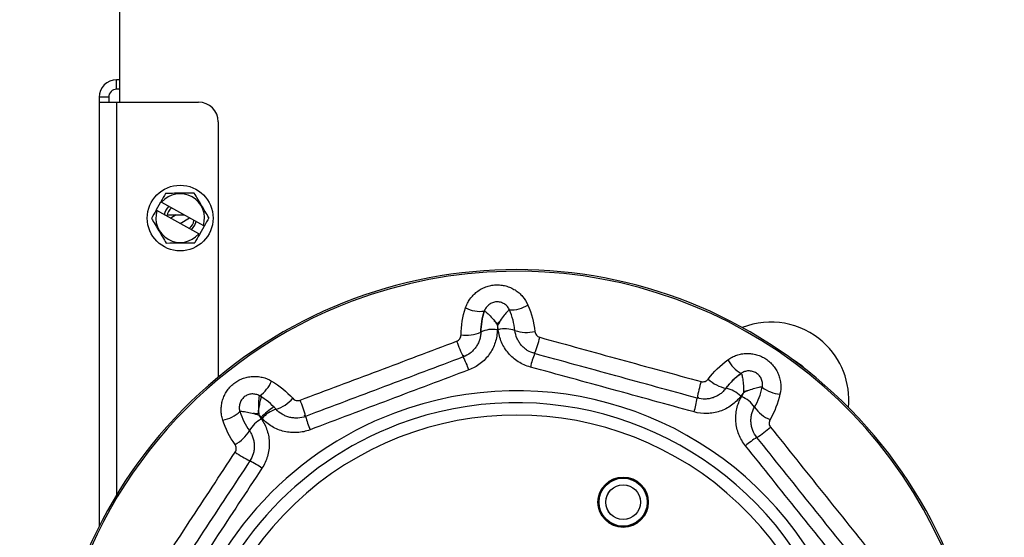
# Model space of a CAD drawing. Header units: inches. Extents: x 170 to 284, y 215 to 248.
# Tile 701 of 1056: x 211.791 to 212.001, y 244.233 to 244.344. Entities that reach past the tile are written whole.
import ezdxf

# ---------------------------------------------------------------- set-up
doc = ezdxf.new("R2010")
doc.units = ezdxf.units.IN
doc.header["$LTSCALE"] = 0.25
doc.header["$MEASUREMENT"] = 0
doc.layers.add('ANNOTATIONS', color=1, linetype='Continuous')
doc.layers.add('LH FRONT OF HOOD', color=7, linetype='Continuous')
doc.styles.add('ARIAL', font='arial.ttf', dxfattribs={"height": 0.09375})
doc.dimstyles.new('STANDARD$0', dxfattribs={"dimtxt": 0.09375, "dimasz": 0.09375, "dimexe": 0.03125, "dimexo": 0.046875, "dimgap": 0.09, "dimtad": 0, "dimtih": 1, "dimtoh": 1, "dimdec": 4, "dimzin": 0, "dimdsep": 46, "dimtxsty": 'ARIAL', "dimcen": 0.09, "dimadec": 0, "dimazin": 0, "dimtfac": 1, "dimtdec": 4, "dimtofl": 0, "dimtmove": 0, "dimatfit": 1, "dimfxl": 1, "dimtolj": 1, "dimtzin": 0, "dimarcsym": 0})

# ---------------------------------------------------------------- blocks, each defined once
blk = doc.blocks.new('*D57')
at = {"layer": 'ANNOTATIONS', "color": 0, "lineweight": -2, "transparency": 16777216}
for p, q in [((211.573486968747, 244.9262927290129), (212.9080140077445, 244.9262927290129)), ((212.8767640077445, 244.8325427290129), (212.8767640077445, 242.5705891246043)), ((212.8767640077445, 239.8737753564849), (212.8767640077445, 242.1357289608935)), ((212.4115944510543, 239.7800253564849), (212.9080140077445, 239.7800253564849))]:
    blk.add_line(p, q, dxfattribs=at)
at = {"layer": 'ANNOTATIONS', "color": 0, "transparency": 16777216}
for points in [[(212.8611390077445, 244.8325427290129), (212.8923890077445, 244.8325427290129), (212.8767640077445, 244.9262927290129)], [(212.8611390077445, 239.8737753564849), (212.8923890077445, 239.8737753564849), (212.8767640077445, 239.7800253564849)]]:
    blk.add_solid(points, dxfattribs=at)
at = {"layer": 'defpoints', "color": 0, "transparency": 16777216}
for p in [(211.526611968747, 244.9262927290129), (212.3647194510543, 239.7800253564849), (212.8767640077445, 239.7800253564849)]:
    blk.add_point(p, dxfattribs=at)
at = {"layer": 'ANNOTATIONS', "color": 0, "transparency": 16777216, "insert": (212.8767640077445, 242.3531590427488), "char_height": 0.09375, "attachment_point": 5, "style": 'ARIAL'}
blk.add_mtext('\\A1;TOTAL\\PHEIGHT', dxfattribs=at)

msp = doc.modelspace()

# ---------------------------------------------------------------- linework, layer by layer
at = {"layer": 'LH FRONT OF HOOD'}
for p, q in [((211.8118372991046, 244.3546789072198), (211.8118372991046, 244.3263650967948)), ((211.8118372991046, 244.3311462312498), (211.8112099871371, 244.3311462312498)), ((211.8112099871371, 244.3291117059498), (211.8112099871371, 244.3311462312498)), ((211.8118372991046, 244.3291117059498), (211.8112099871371, 244.3291117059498)), ((211.8074800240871, 244.3274162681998), (211.8074800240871, 244.3263650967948)), ((211.809514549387, 244.3274162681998), (211.8074800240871, 244.3274162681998)), ((211.809514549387, 244.3274162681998), (211.809514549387, 244.3263650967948)), ((211.8074800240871, 244.3263650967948), (211.8074800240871, 244.2357663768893)), ((211.8074800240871, 244.3263650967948), (211.8112099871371, 244.3263650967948)), ((211.8112099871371, 244.3263650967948), (211.8286729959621, 244.3263650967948)), ((211.8112099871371, 244.3263650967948), (211.8112099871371, 244.2424915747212)), ((211.8329115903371, 244.3221265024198), (211.8329115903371, 244.2676384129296)), ((211.8196546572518, 244.3033157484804), (211.8206497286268, 244.3050903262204)), ((211.8208209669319, 244.3049943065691), (211.8297210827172, 244.3000036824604)), ((211.8287260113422, 244.2982291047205), (211.8198258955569, 244.3032197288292)), ((211.8219707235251, 244.3022898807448), (211.8256439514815, 244.3022898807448)), ((211.8239280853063, 244.3022898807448), (211.8227503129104, 244.3015798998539)), ((211.8247919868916, 244.3004350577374), (211.8267966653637, 244.3016435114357)), ((211.8298923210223, 244.2999076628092), (211.8288972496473, 244.2981330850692)), ((211.8853181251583, 244.2720999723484), (211.8852274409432, 244.2723193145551)), ((211.9574301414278, 244.2701055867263), (211.9581939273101, 244.2693404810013)), ((211.8420356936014, 244.2590969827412), (211.8416128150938, 244.2595256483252)), ((211.8423131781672, 244.2588807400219), (211.8420356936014, 244.2590969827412))]:
    msp.add_line(p, q, dxfattribs=at)
at = {"layer": 'LH FRONT OF HOOD', "flags": 128}
for points in [[(211.8271747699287, 244.2990989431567), (211.827884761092, 244.300062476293), (211.8281698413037, 244.3008735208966)], [(211.900353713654, 244.2729724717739), (211.9002965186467, 244.2727866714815), (211.900289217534, 244.2727628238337)], [(211.9551360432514, 244.2716428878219), (211.9556367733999, 244.2713833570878), (211.9574301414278, 244.2701055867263)], [(211.9353456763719, 244.2633752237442), (211.9353000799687, 244.263186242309), (211.9352970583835, 244.2631737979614)], [(211.8513617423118, 244.2592794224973), (211.8513606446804, 244.2592826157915), (211.8512805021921, 244.259517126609)]]:
    msp.add_lwpolyline(points, dxfattribs=at)
at = {"layer": 'LH FRONT OF HOOD'}
for centre, radius in [((211.824773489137, 244.3016117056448), 0.007019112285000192), ((211.9193170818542, 244.240935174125), 0.005374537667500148), ((211.9193170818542, 244.240935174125), 0.005255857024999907), ((211.9193170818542, 244.240935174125), 0.005134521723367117), ((211.9193170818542, 244.240935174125), 0.003730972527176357), ((211.9193170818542, 244.240935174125), 0.00369605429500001)]:
    msp.add_circle(centre, radius, dxfattribs=at)
for centre, radius, start, end in [((211.8112099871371, 244.3274162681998), 0.00372996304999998, 90, 180), ((211.8112099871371, 244.3274162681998), 0.001695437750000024, 89.99999999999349, 180), ((211.8286729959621, 244.3221265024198), 0.004238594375, 0, 89.99999999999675), ((211.824773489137, 244.3016117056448), 0.005202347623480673, 341.9952594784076, 139.4428171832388), ((211.824773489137, 244.3016117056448), 0.003475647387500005, 133.7003909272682, 168.748152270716), ((211.8248243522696, 244.3016117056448), 0.002933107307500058, 130.943302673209, 171.5310040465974), ((211.824773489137, 244.3016117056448), 0.005202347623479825, 161.9952594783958, 319.4428171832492), ((211.8248243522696, 244.3016117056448), 0.002933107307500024, 309.9070726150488, 350.4947739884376), ((211.8966091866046, 244.1907300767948), 0.09986128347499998, 317.7711300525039, 222.2288699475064), ((211.8966091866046, 244.1907300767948), 0.09951649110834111, 317.6981869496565, 110.6626375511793), ((211.8966091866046, 244.1907300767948), 0.09951649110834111, 110.6626375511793, 222.3018130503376), ((211.8888667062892, 244.2891245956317), 0.007438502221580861, 244.5512790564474, 276.286435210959), ((211.8951862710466, 244.289418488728), 0.007438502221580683, 269.0388398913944, 300.7739960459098), ((211.9508631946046, 244.2627861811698), 0.01661528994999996, 48.10164876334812, 111.6448117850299), ((211.8858327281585, 244.283886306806), 0.007313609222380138, 261.2232779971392, 295.058496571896), ((211.8915198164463, 244.2717327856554), 0.006104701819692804, 81.1037734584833, 115.0984121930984), ((211.8941587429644, 244.2718555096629), 0.00610470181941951, 70.22686292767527, 104.2215016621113), ((211.898693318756, 244.2844843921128), 0.007313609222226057, 250.2667785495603, 284.1019971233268), ((211.8761335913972, 244.2822572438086), 0.02612261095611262, 338.450023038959, 346.4628252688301), ((211.9085017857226, 244.2837625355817), 0.02612261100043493, 198.862449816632, 206.8752520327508), ((211.9508631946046, 244.2627861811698), 0.01661528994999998, 354.3999955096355, 48.10164876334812), ((211.8677057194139, 244.2628561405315), 0.0197189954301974, 18.68903221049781, 27.47531616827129), ((211.9186938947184, 244.265227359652), 0.01971899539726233, 157.8499589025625, 166.6362428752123), ((211.9481802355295, 244.2748838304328), 0.007438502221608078, 208.551279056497, 240.2864352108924), ((211.8374504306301, 244.2697343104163), 0.007438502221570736, 305.0388398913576, 336.7739960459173), ((211.9609136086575, 244.259004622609), 0.02612261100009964, 162.862449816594, 170.8752520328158), ((211.9426467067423, 244.2724292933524), 0.007313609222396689, 225.2232779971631, 259.0584965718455), ((211.8966091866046, 244.1907300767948), 0.07399014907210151, 317.5215552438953, 110.6626375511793), ((211.9401039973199, 244.2592541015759), 0.006104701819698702, 45.10377345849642, 79.09841219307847), ((211.9423110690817, 244.2578022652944), 0.006104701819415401, 34.2268629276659, 68.22150166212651), ((211.953465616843, 244.2714070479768), 0.007438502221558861, 233.0388398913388, 264.7739960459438), ((211.8431878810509, 244.2678039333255), 0.007313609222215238, 286.2667785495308, 320.1019971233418), ((211.8262457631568, 244.252741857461), 0.02612261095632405, 14.45002303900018, 22.46282526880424), ((211.8966091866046, 244.1907300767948), 0.07143715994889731, 318.3021124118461, 110.6626375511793), ((211.9156204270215, 244.2660703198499), 0.01971899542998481, 342.6890322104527, 351.4753161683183), ((211.8966091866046, 244.1907300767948), 0.07399014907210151, 110.6626375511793, 222.4784447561), ((211.8966091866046, 244.1907300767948), 0.06879674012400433, 319.3724087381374, 220.6275912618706), ((211.832510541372, 244.2657819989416), 0.007438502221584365, 280.5512790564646, 312.2864352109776), ((211.8619670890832, 244.2373132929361), 0.02952608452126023, 125.7270505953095, 132.4575389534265), ((211.8469424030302, 244.2549215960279), 0.00610470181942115, 106.2268629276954, 140.2215016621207), ((211.9534026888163, 244.2653538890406), 0.007313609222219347, 214.266778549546, 248.1019971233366), ((211.8966091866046, 244.1907300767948), 0.07143715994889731, 110.6626375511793, 221.6978875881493), ((211.8448796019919, 244.253271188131), 0.00610470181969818, 117.1037734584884, 151.0984121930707), ((211.8706876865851, 244.2639807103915), 0.01971899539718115, 193.8499589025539, 202.6362428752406), ((211.8331349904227, 244.2597608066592), 0.007313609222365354, 297.2232779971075, 331.0584965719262), ((211.9338424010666, 244.2768123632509), 0.02612261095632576, 302.4500230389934, 310.462825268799), ((211.9582644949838, 244.2380185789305), 0.01971899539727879, 121.8499589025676, 130.6362428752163), ((211.8515473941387, 244.2729852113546), 0.02612261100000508, 234.8624498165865, 242.8752520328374), ((211.8308311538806, 244.2320922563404), 0.01971899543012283, 54.68903221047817, 63.47531616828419)]:
    msp.add_arc(centre, radius, start, end, dxfattribs=at)
for points in [[(211.8216482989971, 244.3068711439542), (211.8213215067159, 244.3062883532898), (211.8209858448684, 244.3056897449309), (211.8206497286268, 244.3050903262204)], [(211.8208209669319, 244.3049943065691), (211.8207638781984, 244.3050263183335), (211.8207067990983, 244.3050583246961), (211.8206497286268, 244.3050903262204)], [(211.8196546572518, 244.3033157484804), (211.8193138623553, 244.3027079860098), (211.8189822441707, 244.302116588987), (211.8186560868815, 244.3015349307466)], [(211.8196546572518, 244.3033157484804), (211.8197117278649, 244.3032837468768), (211.8197688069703, 244.3032517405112), (211.8198258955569, 244.3032197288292)], [(211.8308908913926, 244.301688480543), (211.8305640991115, 244.3011056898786), (211.8302284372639, 244.3005070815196), (211.8298923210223, 244.2999076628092)], [(211.8298923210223, 244.2999076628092), (211.8298352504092, 244.2999396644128), (211.8297781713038, 244.2999716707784), (211.8297210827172, 244.3000036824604)], [(211.8288972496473, 244.2981330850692), (211.8285564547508, 244.2975253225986), (211.8282248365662, 244.2969339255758), (211.827898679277, 244.2963522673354)], [(211.8287260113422, 244.2982291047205), (211.8287831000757, 244.2981970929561), (211.8288401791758, 244.2981650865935), (211.8288972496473, 244.2981330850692)], [(211.8847167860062, 244.2766583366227), (211.884743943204, 244.2786211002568), (211.8850608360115, 244.2805378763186), (211.8856703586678, 244.2824078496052)], [(211.8989922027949, 244.2830273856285), (211.899772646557, 244.2812220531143), (211.9002660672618, 244.2793429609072), (211.9004752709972, 244.2773911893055)], [(211.8896812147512, 244.2817308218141), (211.8892028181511, 244.2802768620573), (211.8889532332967, 244.2787866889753), (211.8889303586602, 244.2772610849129)], [(211.8962239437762, 244.2776002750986), (211.8960595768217, 244.2791171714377), (211.8956727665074, 244.2805777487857), (211.8950614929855, 244.2819810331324)], [(211.8925177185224, 244.2787086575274), (211.892486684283, 244.2783945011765), (211.8924687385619, 244.278079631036), (211.8924638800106, 244.2777640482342)], [(211.8926589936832, 244.2777731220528), (211.8926248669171, 244.2780868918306), (211.8925777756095, 244.2783987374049), (211.8925177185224, 244.2787086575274)], [(211.8852006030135, 244.2719538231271), (211.8795908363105, 244.2698382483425), (211.8683713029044, 244.2656070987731), (211.8571517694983, 244.2613759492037), (211.8515420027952, 244.2592603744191)], [(211.9351215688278, 244.2631472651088), (211.9293396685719, 244.264733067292), (211.9177758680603, 244.2679046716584), (211.9062120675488, 244.2710762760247), (211.900430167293, 244.2726620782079)], [(211.9374953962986, 244.2672376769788), (211.9386710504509, 244.2688096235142), (211.9400540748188, 244.2701740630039), (211.9416463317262, 244.2713286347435)], [(211.9444932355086, 244.2684233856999), (211.9432515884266, 244.2675283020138), (211.9421737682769, 244.2664694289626), (211.9412585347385, 244.2652486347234)], [(211.8442860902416, 244.266800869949), (211.8459786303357, 244.2657990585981), (211.8474823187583, 244.264568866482), (211.8487987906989, 244.2631128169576)], [(211.8452364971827, 244.2607831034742), (211.8442119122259, 244.2619136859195), (211.843040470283, 244.2628679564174), (211.8417211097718, 244.2636439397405)], [(211.9450116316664, 244.2643111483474), (211.9448018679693, 244.2640752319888), (211.9446022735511, 244.2638310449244), (211.9444128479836, 244.2635785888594)], [(211.9445760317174, 244.2634712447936), (211.9447328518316, 244.2637451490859), (211.9448780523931, 244.2640251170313), (211.9450116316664, 244.2643111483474)], [(211.9473585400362, 244.2612359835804), (211.948117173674, 244.2625597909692), (211.9486627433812, 244.2639687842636), (211.9489930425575, 244.2654633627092)], [(211.9527880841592, 244.2639994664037), (211.9523583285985, 244.2620801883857), (211.951653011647, 244.2602699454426), (211.950675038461, 244.2585679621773)], [(211.8375154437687, 244.2602790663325), (211.8379830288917, 244.2588215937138), (211.8386570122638, 244.2574693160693), (211.8395352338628, 244.2562216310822)], [(211.8415866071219, 244.2595013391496), (211.8417461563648, 244.2592289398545), (211.8419167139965, 244.2589636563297), (211.8420982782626, 244.258705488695)], [(211.8422507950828, 244.2588275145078), (211.8420387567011, 244.2590613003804), (211.8418173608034, 244.2592859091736), (211.8415866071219, 244.2595013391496)], [(211.8364806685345, 244.2532573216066), (211.8353489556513, 244.2548611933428), (211.8344786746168, 244.2565981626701), (211.8338726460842, 244.2584692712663)], [(211.9703321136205, 244.2266798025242), (211.96658656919, 244.2313612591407), (211.9590954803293, 244.2407241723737), (211.9516043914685, 244.2500870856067), (211.9478588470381, 244.2547685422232)], [(211.8396373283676, 244.2497356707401), (211.8363424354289, 244.2447267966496), (211.8297526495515, 244.2347090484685), (211.8231628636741, 244.2246913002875), (211.8198679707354, 244.2196824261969)]]:
    msp.add_open_spline(points, degree=3, dxfattribs=at)
for points, knots in [([(211.8277657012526, 244.3069479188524), (211.8267653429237, 244.3069353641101), (211.825750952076, 244.3069226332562), (211.8241926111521, 244.3069030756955), (211.8236740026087, 244.3068965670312), (211.8226535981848, 244.3068837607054), (211.8221490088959, 244.3068774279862), (211.8216482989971, 244.3068711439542)], [0, 0, 0, 0, 0.5, 0.5, 0.75, 0.75, 1, 1, 1, 1]), ([(211.8308908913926, 244.301688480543), (211.8303798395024, 244.3025485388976), (211.8298616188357, 244.3034206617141), (211.8290655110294, 244.3047604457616), (211.828800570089, 244.3052063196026), (211.8282792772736, 244.3060836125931), (211.8280214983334, 244.306517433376), (211.8277657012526, 244.3069479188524)], [0, 0, 0, 0, 0.5, 0.5, 0.75, 0.75, 1, 1, 1, 1]), ([(211.8186560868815, 244.3015349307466), (211.8191671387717, 244.3006748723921), (211.8196853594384, 244.2998027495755), (211.8204814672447, 244.298462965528), (211.8207464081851, 244.298017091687), (211.8212677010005, 244.2971397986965), (211.8215254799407, 244.2967059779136), (211.8217812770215, 244.2962754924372)], [0, 0, 0, 0, 0.5, 0.5, 0.75, 0.75, 1, 1, 1, 1]), ([(211.8217812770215, 244.2962754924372), (211.8227816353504, 244.2962880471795), (211.8237960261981, 244.2963007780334), (211.825354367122, 244.296320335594), (211.8258729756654, 244.2963268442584), (211.8268933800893, 244.2963396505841), (211.8273979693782, 244.2963459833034), (211.827898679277, 244.2963522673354)], [0, 0, 0, 0, 0.5, 0.5, 0.75, 0.75, 1, 1, 1, 1]), ([(211.8856703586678, 244.2824078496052), (211.8857821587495, 244.2827508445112), (211.8859199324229, 244.2830854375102), (211.8862404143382, 244.2837243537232), (211.8864235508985, 244.2840303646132), (211.8868359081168, 244.2846153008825), (211.8870673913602, 244.2848963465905), (211.8875657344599, 244.2854154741), (211.8878324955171, 244.2856543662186), (211.8884008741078, 244.2860911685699), (211.8887044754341, 244.2862901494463), (211.8893395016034, 244.2866397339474), (211.8896669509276, 244.2867885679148), (211.8903411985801, 244.2870356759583), (211.8906879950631, 244.2871339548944), (211.8914017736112, 244.2872777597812), (211.8917610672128, 244.2873215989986), (211.8924791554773, 244.2873546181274), (211.8928388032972, 244.2873439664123), (211.8935593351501, 244.2872670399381), (211.8939185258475, 244.2872003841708), (211.8946134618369, 244.287016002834), (211.8949522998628, 244.2868980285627), (211.8956126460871, 244.2866103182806), (211.8959359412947, 244.2864390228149), (211.8965439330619, 244.2860551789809), (211.8968311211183, 244.2858419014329), (211.8973723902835, 244.2853733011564), (211.8976283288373, 244.2851156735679), (211.8983290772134, 244.2842944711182), (211.8987059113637, 244.2836896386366), (211.8989922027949, 244.2830273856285)], [0, 0, 0, 0, 0.06249999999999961, 0.06249999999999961, 0.1249999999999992, 0.1249999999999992, 0.1874999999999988, 0.1874999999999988, 0.2499999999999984, 0.2499999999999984, 0.3124999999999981, 0.3124999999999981, 0.3749999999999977, 0.3749999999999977, 0.4374999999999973, 0.4374999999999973, 0.4999999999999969, 0.4999999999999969, 0.5624999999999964, 0.5624999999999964, 0.6249999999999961, 0.6249999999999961, 0.6874999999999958, 0.6874999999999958, 0.7499999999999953, 0.7499999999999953, 0.8124999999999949, 0.8124999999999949, 0.8749999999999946, 0.8749999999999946, 1, 1, 1, 1]), ([(211.8950614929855, 244.2819810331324), (211.8949488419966, 244.2822396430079), (211.8948007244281, 244.2824781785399), (211.8944311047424, 244.2829133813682), (211.8942129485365, 244.2831045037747), (211.8938461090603, 244.2833383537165), (211.8937153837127, 244.2834084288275), (211.8934471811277, 244.2835266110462), (211.8933091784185, 244.2835752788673), (211.8928833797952, 244.2836897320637), (211.8925818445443, 244.2837227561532), (211.8919915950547, 244.2836956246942), (211.8916939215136, 244.2836349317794), (211.8911431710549, 244.2834310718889), (211.890881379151, 244.2832848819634), (211.8904242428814, 244.2829303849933), (211.8902226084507, 244.2827177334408), (211.8898963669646, 244.2822526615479), (211.8897693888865, 244.2819988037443), (211.8896812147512, 244.2817308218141)], [0, 0, 0, 0, 0.1250000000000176, 0.1250000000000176, 0.2500000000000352, 0.2500000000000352, 0.3125000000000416, 0.3125000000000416, 0.3750000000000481, 0.3750000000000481, 0.5000000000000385, 0.5000000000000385, 0.6250000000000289, 0.6250000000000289, 0.7500000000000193, 0.7500000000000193, 0.8750000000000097, 0.8750000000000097, 1, 1, 1, 1]), ([(211.8889303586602, 244.2772610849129), (211.8889417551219, 244.2780211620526), (211.8890104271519, 244.2787744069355), (211.8892608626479, 244.2802673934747), (211.8894434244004, 244.2810081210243), (211.8896812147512, 244.2817308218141)], [0, 0, 0, 0, 0.5, 0.5, 1, 1, 1, 1]), ([(211.8896812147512, 244.2817308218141), (211.8896904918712, 244.2817590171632), (211.8897221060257, 244.2817604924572), (211.8898268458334, 244.2817119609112), (211.8898990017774, 244.2816626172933), (211.8900791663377, 244.2815181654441), (211.8901865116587, 244.2814234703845), (211.8904252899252, 244.2811997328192), (211.8905561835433, 244.2810713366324), (211.8909788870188, 244.280640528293), (211.8912990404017, 244.2802948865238), (211.8919287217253, 244.2795510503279), (211.8922416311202, 244.2791532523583), (211.8925177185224, 244.2787086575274)], [0, 0, 0, 0, 0.1249999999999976, 0.1249999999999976, 0.2499999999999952, 0.2499999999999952, 0.3749999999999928, 0.3749999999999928, 0.4999999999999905, 0.4999999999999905, 0.7499999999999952, 0.7499999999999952, 1, 1, 1, 1]), ([(211.8950614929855, 244.2819810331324), (211.8950496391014, 244.2820082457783), (211.8950180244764, 244.2820067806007), (211.8949182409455, 244.2819487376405), (211.8948509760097, 244.2818929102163), (211.8946849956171, 244.2817323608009), (211.8945869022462, 244.2816281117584), (211.8943699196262, 244.2813831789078), (211.8942515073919, 244.2812431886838), (211.8938706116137, 244.2807750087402), (211.8935839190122, 244.2804011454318), (211.8930259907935, 244.2796020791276), (211.8927513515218, 244.2791769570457), (211.8925177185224, 244.2787086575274)], [0, 0, 0, 0, 0.1249999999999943, 0.1249999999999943, 0.2499999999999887, 0.2499999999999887, 0.374999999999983, 0.374999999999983, 0.4999999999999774, 0.4999999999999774, 0.7499999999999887, 0.7499999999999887, 1, 1, 1, 1]), ([(211.8917353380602, 244.2797253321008), (211.8919904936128, 244.2795145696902), (211.8922511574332, 244.2792992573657), (211.8924965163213, 244.2790581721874), (211.8925017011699, 244.2790530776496)], [0, 0, 0, 0, 0.9788683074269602, 1, 1, 1, 1]), ([(211.8932023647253, 244.2797935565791), (211.8929678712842, 244.2795600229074), (211.8927283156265, 244.2793214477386), (211.8925063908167, 244.2790586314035), (211.8925017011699, 244.2790530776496)], [0, 0, 0, 0, 0.9788683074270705, 1, 1, 1, 1]), ([(211.8837820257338, 244.2753171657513), (211.8840566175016, 244.2754212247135), (211.8842918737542, 244.2756074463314), (211.8846213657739, 244.2760825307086), (211.8847127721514, 244.276368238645), (211.8847167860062, 244.2766583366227)], [0, 0, 0, 0, 0.5, 0.5, 1, 1, 1, 1]), ([(211.8889303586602, 244.2772610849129), (211.8889260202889, 244.2769717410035), (211.8889000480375, 244.2766847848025), (211.8888052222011, 244.2761156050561), (211.8887361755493, 244.2758342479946), (211.8885591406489, 244.2752906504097), (211.8884508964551, 244.2750265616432), (211.8881946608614, 244.27451391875), (211.8880453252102, 244.2742638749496), (211.8877152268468, 244.2737949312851), (211.8875339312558, 244.2735743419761), (211.8871391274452, 244.2731606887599), (211.8869237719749, 244.2729662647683), (211.8862407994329, 244.2724373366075), (211.8857425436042, 244.2721582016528), (211.8852006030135, 244.2719538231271)], [0, 0, 0, 0, 0.1250000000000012, 0.1250000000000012, 0.2500000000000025, 0.2500000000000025, 0.3750000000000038, 0.3750000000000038, 0.500000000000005, 0.500000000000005, 0.6250000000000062, 0.6250000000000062, 0.7500000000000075, 0.7500000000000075, 1, 1, 1, 1]), ([(211.8924638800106, 244.2777640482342), (211.8924566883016, 244.2772969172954), (211.8924144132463, 244.2768335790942), (211.8922602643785, 244.2759144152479), (211.8921480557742, 244.2754598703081), (211.8918602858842, 244.2745813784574), (211.8916843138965, 244.2741544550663), (211.8912676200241, 244.2733254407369), (211.891024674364, 244.2729208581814), (211.8904872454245, 244.2721615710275), (211.8901919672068, 244.2718042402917), (211.8895486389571, 244.2711338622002), (211.8891975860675, 244.2708186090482), (211.8880834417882, 244.2699603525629), (211.8872701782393, 244.2695069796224), (211.8863849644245, 244.269174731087)], [0, 0, 0, 0, 0.1250000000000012, 0.1250000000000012, 0.2500000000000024, 0.2500000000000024, 0.3750000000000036, 0.3750000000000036, 0.5000000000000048, 0.5000000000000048, 0.625000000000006, 0.625000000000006, 0.7500000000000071, 0.7500000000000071, 1, 1, 1, 1]), ([(211.8995088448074, 244.2697850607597), (211.8990526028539, 244.2699094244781), (211.8986088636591, 244.2700669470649), (211.8977462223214, 244.2704478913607), (211.8973314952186, 244.2706698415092), (211.8965459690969, 244.2711679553), (211.896173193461, 244.2714449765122), (211.8954680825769, 244.2720556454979), (211.8951348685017, 244.2723912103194), (211.8945314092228, 244.2730974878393), (211.8942580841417, 244.2734704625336), (211.8937678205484, 244.2742558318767), (211.8935494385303, 244.274671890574), (211.8929961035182, 244.2759527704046), (211.8927600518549, 244.2768439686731), (211.8926589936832, 244.2777731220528)], [0, 0, 0, 0, 0.1249999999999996, 0.1249999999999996, 0.2499999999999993, 0.2499999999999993, 0.3749999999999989, 0.3749999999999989, 0.4999999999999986, 0.4999999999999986, 0.6249999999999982, 0.6249999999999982, 0.7499999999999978, 0.7499999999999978, 1, 1, 1, 1]), ([(211.900430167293, 244.2726620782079), (211.8998714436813, 244.2728153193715), (211.8993371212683, 244.2730537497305), (211.8986143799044, 244.2735146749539), (211.8983856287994, 244.273685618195), (211.897952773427, 244.2740625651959), (211.8977480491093, 244.2742698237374), (211.8973770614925, 244.2747063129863), (211.8972089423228, 244.2749368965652), (211.8969072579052, 244.275422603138), (211.8967727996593, 244.2756799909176), (211.8964318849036, 244.2764728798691), (211.8962863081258, 244.2770247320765), (211.8962239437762, 244.2776002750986)], [0, 0, 0, 0, 0.2500000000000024, 0.2500000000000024, 0.3750000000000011, 0.3750000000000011, 0.4999999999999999, 0.4999999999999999, 0.6249999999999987, 0.6249999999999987, 0.7499999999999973, 0.7499999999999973, 1, 1, 1, 1]), ([(211.9004752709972, 244.2773911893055), (211.9004907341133, 244.277246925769), (211.9005267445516, 244.2771083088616), (211.9006394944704, 244.2768422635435), (211.9007154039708, 244.2767181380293), (211.9009934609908, 244.2763863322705), (211.9012473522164, 244.2762207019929), (211.9015304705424, 244.2761425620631)], [0, 0, 0, 0, 0.2500000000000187, 0.2500000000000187, 0.5000000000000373, 0.5000000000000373, 1, 1, 1, 1]), ([(211.9015304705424, 244.2761425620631), (211.9072635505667, 244.2745602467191), (211.9130008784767, 244.2729812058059), (211.9244750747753, 244.269834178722), (211.9302127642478, 244.2682659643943), (211.9359508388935, 244.2667020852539)], [0, 0, 0, 0, 0.5, 0.5, 1, 1, 1, 1]), ([(211.8503863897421, 244.2627228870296), (211.8559546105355, 244.2648125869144), (211.8615243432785, 244.2669074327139), (211.8726569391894, 244.2711057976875), (211.8782206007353, 244.2732096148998), (211.8837820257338, 244.2753171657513)], [0, 0, 0, 0, 0.5, 0.5, 1, 1, 1, 1]), ([(211.9416463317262, 244.2713286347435), (211.9419383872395, 244.2715404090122), (211.9422465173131, 244.2717301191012), (211.9428813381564, 244.272058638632), (211.9432093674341, 244.2721985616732), (211.9438867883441, 244.2724294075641), (211.9442392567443, 244.2725207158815), (211.9449475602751, 244.2726477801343), (211.9453037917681, 244.2726842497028), (211.9460203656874, 244.2727035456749), (211.9463829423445, 244.2726860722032), (211.9471021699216, 244.2725956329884), (211.9474545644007, 244.2725235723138), (211.9481452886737, 244.2723271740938), (211.9484836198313, 244.2722028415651), (211.9491456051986, 244.2718996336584), (211.9494620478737, 244.2717239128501), (211.9500624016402, 244.2713285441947), (211.9503471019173, 244.2711085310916), (211.9508848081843, 244.2706227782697), (211.9511362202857, 244.2703577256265), (211.9515900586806, 244.2698000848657), (211.9517948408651, 244.2695054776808), (211.9521599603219, 244.2688845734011), (211.9523208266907, 244.2685559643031), (211.9525870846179, 244.267888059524), (211.9526940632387, 244.2675467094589), (211.9528565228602, 244.2668494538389), (211.9529121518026, 244.2664905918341), (211.9529963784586, 244.2654143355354), (211.9529457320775, 244.2647035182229), (211.9527880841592, 244.2639994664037)], [0, 0, 0, 0, 0.06249999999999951, 0.06249999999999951, 0.124999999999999, 0.124999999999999, 0.1874999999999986, 0.1874999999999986, 0.2499999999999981, 0.2499999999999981, 0.3124999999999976, 0.3124999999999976, 0.3749999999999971, 0.3749999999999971, 0.4374999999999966, 0.4374999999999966, 0.4999999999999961, 0.4999999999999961, 0.5624999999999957, 0.5624999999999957, 0.6249999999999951, 0.6249999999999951, 0.6874999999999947, 0.6874999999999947, 0.7499999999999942, 0.7499999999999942, 0.8124999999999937, 0.8124999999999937, 0.8749999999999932, 0.8749999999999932, 1, 1, 1, 1]), ([(211.9344462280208, 244.2602027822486), (211.9286269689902, 244.2618086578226), (211.9228032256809, 244.2634114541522), (211.9111568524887, 244.2666057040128), (211.9053330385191, 244.2681974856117), (211.8995088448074, 244.2697850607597)], [0, 0, 0, 0, 0.5, 0.5, 1, 1, 1, 1]), ([(211.8338726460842, 244.2584692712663), (211.8337614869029, 244.2588124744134), (211.8336762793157, 244.2591641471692), (211.8335600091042, 244.259869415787), (211.8335283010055, 244.2602246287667), (211.8335180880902, 244.2609402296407), (211.8335401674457, 244.2613036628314), (211.8336381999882, 244.2620165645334), (211.8337135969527, 244.2623666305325), (211.8339166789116, 244.2630540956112), (211.8340453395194, 244.2633935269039), (211.8343536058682, 244.2640496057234), (211.8345310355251, 244.264362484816), (211.8349312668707, 244.2649587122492), (211.8351540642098, 244.265242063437), (211.8356469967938, 244.2657779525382), (211.835911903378, 244.2660246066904), (211.8364734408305, 244.2664734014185), (211.8367706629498, 244.2666761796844), (211.8373988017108, 244.2670374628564), (211.8377285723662, 244.2671946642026), (211.8383991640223, 244.2674539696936), (211.8387426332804, 244.2675576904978), (211.8394459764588, 244.2677130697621), (211.8398082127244, 244.2677645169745), (211.8405257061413, 244.2678113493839), (211.8408834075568, 244.2678076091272), (211.8415967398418, 244.2677466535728), (211.8419552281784, 244.2676886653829), (211.8430048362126, 244.2674361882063), (211.8436652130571, 244.267168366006), (211.8442860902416, 244.266800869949)], [0, 0, 0, 0, 0.0625000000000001, 0.0625000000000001, 0.1250000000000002, 0.1250000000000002, 0.1875000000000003, 0.1875000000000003, 0.2500000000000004, 0.2500000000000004, 0.3125000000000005, 0.3125000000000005, 0.3750000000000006, 0.3750000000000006, 0.4375000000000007, 0.4375000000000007, 0.5000000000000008, 0.5000000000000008, 0.5625000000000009, 0.5625000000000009, 0.625000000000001, 0.625000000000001, 0.6875000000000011, 0.6875000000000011, 0.7500000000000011, 0.7500000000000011, 0.8125000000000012, 0.8125000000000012, 0.8750000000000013, 0.8750000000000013, 1, 1, 1, 1]), ([(211.8863849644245, 244.269174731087), (211.8807331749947, 244.2670534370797), (211.8750795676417, 244.2649270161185), (211.8637799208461, 244.2606656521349), (211.858132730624, 244.2585302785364), (211.8524877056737, 244.2563912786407)], [0, 0, 0, 0, 0.5, 0.5, 1, 1, 1, 1]), ([(211.9412585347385, 244.2652486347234), (211.941714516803, 244.2658568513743), (211.9422128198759, 244.266425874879), (211.9432929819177, 244.2674865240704), (211.9438760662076, 244.2679784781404), (211.9444932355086, 244.2684233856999)], [0, 0, 0, 0, 0.5, 0.5, 1, 1, 1, 1]), ([(211.9489930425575, 244.2654633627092), (211.9490539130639, 244.2657387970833), (211.9490742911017, 244.2660188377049), (211.9490310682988, 244.2665881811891), (211.9489669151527, 244.2668710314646), (211.9488075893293, 244.2672758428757), (211.9487430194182, 244.2674093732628), (211.9485955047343, 244.2676626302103), (211.9485124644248, 244.2677831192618), (211.9482352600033, 244.268125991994), (211.9480107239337, 244.2683299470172), (211.9475172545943, 244.268654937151), (211.9472407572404, 244.2687808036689), (211.9466753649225, 244.2689396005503), (211.946377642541, 244.2689752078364), (211.9457994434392, 244.2689571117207), (211.9455113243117, 244.2689035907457), (211.9449740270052, 244.2687190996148), (211.9447220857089, 244.2685883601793), (211.9444932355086, 244.2684233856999)], [0, 0, 0, 0, 0.1250000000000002, 0.1250000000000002, 0.2500000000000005, 0.2500000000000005, 0.3124999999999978, 0.3124999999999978, 0.3749999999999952, 0.3749999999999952, 0.4999999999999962, 0.4999999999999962, 0.6249999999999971, 0.6249999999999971, 0.7499999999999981, 0.7499999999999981, 0.8749999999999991, 0.8749999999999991, 1, 1, 1, 1]), ([(211.9444932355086, 244.2684233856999), (211.9445173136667, 244.2684407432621), (211.9445437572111, 244.2684233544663), (211.9445999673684, 244.2683225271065), (211.9446293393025, 244.2682401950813), (211.9446901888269, 244.2680174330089), (211.9447213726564, 244.2678777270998), (211.9447830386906, 244.2675563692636), (211.9448134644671, 244.2673755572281), (211.9449022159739, 244.2667785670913), (211.944958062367, 244.2663107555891), (211.9450302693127, 244.2653388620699), (211.945049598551, 244.2648331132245), (211.9450116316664, 244.2643111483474)], [0, 0, 0, 0, 0.1250000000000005, 0.1250000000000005, 0.250000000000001, 0.250000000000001, 0.3750000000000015, 0.3750000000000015, 0.500000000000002, 0.500000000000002, 0.750000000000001, 0.750000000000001, 1, 1, 1, 1]), ([(211.9359508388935, 244.2667020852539), (211.9362341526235, 244.2666248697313), (211.9365339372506, 244.2666372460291), (211.9370797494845, 244.266827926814), (211.9373216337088, 244.2670053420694), (211.9374953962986, 244.2672376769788)], [0, 0, 0, 0, 0.5, 0.5, 1, 1, 1, 1]), ([(211.8417211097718, 244.2636439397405), (211.8414779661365, 244.2637869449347), (211.8412179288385, 244.2638928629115), (211.8406630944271, 244.2640276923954), (211.8403742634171, 244.2640540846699), (211.8399400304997, 244.2640276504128), (211.8397930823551, 244.264007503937), (211.8395066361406, 244.2639454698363), (211.8393663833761, 244.2639037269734), (211.8389546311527, 244.2637460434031), (211.8386912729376, 244.2635955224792), (211.838229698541, 244.2632266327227), (211.8380245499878, 244.2630025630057), (211.8376988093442, 244.2625139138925), (211.8375729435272, 244.262241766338), (211.8374114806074, 244.2616862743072), (211.8373733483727, 244.2613957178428), (211.8373827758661, 244.2608277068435), (211.8374292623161, 244.2605476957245), (211.8375154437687, 244.2602790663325)], [0, 0, 0, 0, 0.1250000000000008, 0.1250000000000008, 0.2500000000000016, 0.2500000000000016, 0.3125000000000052, 0.3125000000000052, 0.3750000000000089, 0.3750000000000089, 0.5000000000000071, 0.5000000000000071, 0.6250000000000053, 0.6250000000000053, 0.7500000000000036, 0.7500000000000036, 0.8750000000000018, 0.8750000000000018, 1, 1, 1, 1]), ([(211.8420797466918, 244.2636417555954), (211.8420681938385, 244.2635996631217), (211.8420101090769, 244.2633880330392), (211.8419106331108, 244.262940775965), (211.8417424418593, 244.2621769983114), (211.8415408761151, 244.2611505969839), (211.8414061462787, 244.2602474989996), (211.8413717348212, 244.2597778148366), (211.8413712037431, 244.259770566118)], [0, 0, 0, 0, 0.0455536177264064, 0.2290318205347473, 0.3618516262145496, 0.6726377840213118, 0.9949477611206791, 1, 1, 1, 1]), ([(211.8417211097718, 244.2636439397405), (211.8416955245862, 244.2636589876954), (211.8416708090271, 244.2636392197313), (211.8416241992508, 244.2635336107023), (211.8416025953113, 244.2634489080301), (211.8415626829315, 244.2632214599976), (211.8415445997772, 244.2630794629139), (211.8415130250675, 244.2627537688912), (211.8414995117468, 244.2625709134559), (211.8414665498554, 244.2619682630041), (211.8414543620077, 244.2614972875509), (211.8414726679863, 244.2605228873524), (211.8415003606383, 244.2600175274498), (211.8415866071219, 244.2595013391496)], [0, 0, 0, 0, 0.1250000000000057, 0.1250000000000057, 0.2500000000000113, 0.2500000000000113, 0.375000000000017, 0.375000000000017, 0.5000000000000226, 0.5000000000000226, 0.7500000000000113, 0.7500000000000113, 1, 1, 1, 1]), ([(211.9444128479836, 244.2635785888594), (211.9441324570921, 244.2632048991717), (211.9438259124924, 244.2628548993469), (211.9431609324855, 244.2622018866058), (211.9428029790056, 244.2619001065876), (211.94205380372, 244.2613585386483), (211.9416605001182, 244.2611165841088), (211.9408361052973, 244.2606908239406), (211.94040175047, 244.2605063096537), (211.9395206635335, 244.2602079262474), (211.9390717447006, 244.2600923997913), (211.938157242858, 244.2599281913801), (211.9376879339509, 244.259879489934), (211.93628210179, 244.2598400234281), (211.9353576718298, 244.2599512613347), (211.9344462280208, 244.2602027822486)], [0, 0, 0, 0, 0.1250000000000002, 0.1250000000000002, 0.2500000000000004, 0.2500000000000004, 0.3750000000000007, 0.3750000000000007, 0.5000000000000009, 0.5000000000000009, 0.6250000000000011, 0.6250000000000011, 0.7500000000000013, 0.7500000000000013, 1, 1, 1, 1]), ([(211.9412585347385, 244.2652486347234), (211.9410849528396, 244.265017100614), (211.9408952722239, 244.2648002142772), (211.9404840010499, 244.2643954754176), (211.9402627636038, 244.2642084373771), (211.9398000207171, 244.2638727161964), (211.9395572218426, 244.2637226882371), (211.9390485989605, 244.2634585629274), (211.9387808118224, 244.2633440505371), (211.9382381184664, 244.2631586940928), (211.9379617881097, 244.2630867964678), (211.9373992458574, 244.2629842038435), (211.9371107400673, 244.2629534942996), (211.9362473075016, 244.2629270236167), (211.9356801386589, 244.2629940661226), (211.9351215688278, 244.2631472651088)], [0, 0, 0, 0, 0.1249999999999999, 0.1249999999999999, 0.2499999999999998, 0.2499999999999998, 0.3749999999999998, 0.3749999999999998, 0.4999999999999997, 0.4999999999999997, 0.6249999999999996, 0.6249999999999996, 0.7499999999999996, 0.7499999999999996, 1, 1, 1, 1]), ([(211.9454224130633, 244.2529825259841), (211.945126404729, 244.2533513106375), (211.9448600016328, 244.2537395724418), (211.9443860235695, 244.2545548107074), (211.9441809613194, 244.2549781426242), (211.9438382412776, 244.2558428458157), (211.9436994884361, 244.2562860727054), (211.9434879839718, 244.2571945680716), (211.9434156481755, 244.2576619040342), (211.9433425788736, 244.258587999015), (211.9433406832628, 244.2590503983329), (211.9434056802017, 244.2599739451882), (211.943473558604, 244.2604389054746), (211.9437787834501, 244.261800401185), (211.9441116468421, 244.262660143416), (211.9445760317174, 244.2634712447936)], [0, 0, 0, 0, 0.1249999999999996, 0.1249999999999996, 0.2499999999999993, 0.2499999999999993, 0.3749999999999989, 0.3749999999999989, 0.4999999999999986, 0.4999999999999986, 0.6249999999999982, 0.6249999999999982, 0.7499999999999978, 0.7499999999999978, 1, 1, 1, 1]), ([(211.9489930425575, 244.2654633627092), (211.9489994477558, 244.2654923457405), (211.948973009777, 244.2655097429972), (211.9488581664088, 244.2655214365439), (211.948770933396, 244.2655158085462), (211.948542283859, 244.2654834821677), (211.9484016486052, 244.2654568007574), (211.9480821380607, 244.2653861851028), (211.9479040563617, 244.2653425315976), (211.9473207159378, 244.2651876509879), (211.946869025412, 244.2650537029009), (211.9459479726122, 244.2647351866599), (211.9454759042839, 244.2645526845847), (211.9450116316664, 244.2643111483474)], [0, 0, 0, 0, 0.1250000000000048, 0.1250000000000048, 0.2500000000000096, 0.2500000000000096, 0.3750000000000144, 0.3750000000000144, 0.5000000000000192, 0.5000000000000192, 0.7500000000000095, 0.7500000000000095, 1, 1, 1, 1]), ([(211.9462032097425, 244.2647864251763), (211.9458762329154, 244.2647353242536), (211.9455421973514, 244.2646831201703), (211.9452081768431, 244.2646009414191), (211.9452011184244, 244.264599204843)], [0, 0, 0, 0, 0.9788683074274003, 1, 1, 1, 1]), ([(211.8487987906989, 244.2631128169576), (211.8488960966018, 244.2630051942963), (211.8490067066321, 244.2629142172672), (211.849254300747, 244.262765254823), (211.8493886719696, 244.2627094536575), (211.8498086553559, 244.2626044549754), (211.8501114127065, 244.2626196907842), (211.8503863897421, 244.2627228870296)], [0, 0, 0, 0, 0.2499999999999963, 0.2499999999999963, 0.4999999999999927, 0.4999999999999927, 1, 1, 1, 1]), ([(211.8375154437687, 244.2602790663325), (211.837506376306, 244.2603073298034), (211.8375310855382, 244.2603271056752), (211.8376443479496, 244.2603494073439), (211.8377317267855, 244.2603518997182), (211.8379623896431, 244.2603409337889), (211.8381048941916, 244.2603274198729), (211.8384295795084, 244.260286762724), (211.8386109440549, 244.2602598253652), (211.8392061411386, 244.2601597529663), (211.8396683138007, 244.260068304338), (211.8406149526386, 244.2598366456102), (211.8411019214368, 244.25969874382), (211.8415866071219, 244.2595013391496)], [0, 0, 0, 0, 0.1249999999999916, 0.1249999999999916, 0.2499999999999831, 0.2499999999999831, 0.3749999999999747, 0.3749999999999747, 0.4999999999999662, 0.4999999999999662, 0.7499999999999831, 0.7499999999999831, 1, 1, 1, 1]), ([(211.8413712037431, 244.259770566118), (211.8413640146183, 244.2597716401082), (211.8410238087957, 244.2598224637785), (211.8406863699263, 244.2598434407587), (211.8403560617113, 244.2598639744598)], [0, 0, 0, 0, 0.02113169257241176, 1, 1, 1, 1]), ([(211.8515420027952, 244.2592603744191), (211.8509999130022, 244.2590559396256), (211.8504274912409, 244.2589347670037), (211.8495718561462, 244.2588828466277), (211.8492863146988, 244.2588866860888), (211.8487145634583, 244.2589372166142), (211.8484271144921, 244.2589845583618), (211.847870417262, 244.2591196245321), (211.8475988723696, 244.2592073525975), (211.8470693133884, 244.2594229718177), (211.8468092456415, 244.2595521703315), (211.8460673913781, 244.2599932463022), (211.8456252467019, 244.2603541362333), (211.8452364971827, 244.2607831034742)], [0, 0, 0, 0, 0.2499999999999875, 0.2499999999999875, 0.3749999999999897, 0.3749999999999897, 0.499999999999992, 0.499999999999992, 0.6249999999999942, 0.6249999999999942, 0.7499999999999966, 0.7499999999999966, 1, 1, 1, 1]), ([(211.9478588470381, 244.2547685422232), (211.9474969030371, 244.2552209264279), (211.9472047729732, 244.2557278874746), (211.946890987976, 244.2565256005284), (211.9468064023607, 244.2567983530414), (211.9466777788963, 244.2573577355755), (211.9466339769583, 244.2576457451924), (211.9465904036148, 244.2582169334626), (211.9465899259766, 244.2585022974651), (211.9466313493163, 244.2590725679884), (211.9466738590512, 244.2593598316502), (211.9468641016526, 244.2602016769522), (211.9470706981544, 244.2607337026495), (211.9473585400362, 244.2612359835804)], [0, 0, 0, 0, 0.2499999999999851, 0.2499999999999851, 0.3749999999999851, 0.3749999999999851, 0.4999999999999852, 0.4999999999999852, 0.6249999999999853, 0.6249999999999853, 0.7499999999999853, 0.7499999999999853, 1, 1, 1, 1]), ([(211.8420982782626, 244.258705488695), (211.8423670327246, 244.2583233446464), (211.8426051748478, 244.2579236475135), (211.8430207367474, 244.2570894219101), (211.8431971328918, 244.2566557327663), (211.8434806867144, 244.2557758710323), (211.8435892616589, 244.2553270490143), (211.8437394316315, 244.2544114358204), (211.8437806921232, 244.2539413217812), (211.8437922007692, 244.2530111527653), (211.8437633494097, 244.2525485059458), (211.8436369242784, 244.2516280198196), (211.8435382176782, 244.2511666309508), (211.8431413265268, 244.2498174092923), (211.8427498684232, 244.2489725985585), (211.8422290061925, 244.2481834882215)], [0, 0, 0, 0, 0.1249999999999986, 0.1249999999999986, 0.2499999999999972, 0.2499999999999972, 0.3749999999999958, 0.3749999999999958, 0.4999999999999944, 0.4999999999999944, 0.6249999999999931, 0.6249999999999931, 0.7499999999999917, 0.7499999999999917, 1, 1, 1, 1]), ([(211.8524877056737, 244.2563912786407), (211.8520454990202, 244.2562237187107), (211.8515939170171, 244.2560903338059), (211.8506721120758, 244.2558914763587), (211.8502061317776, 244.255827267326), (211.8492778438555, 244.2557685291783), (211.8488134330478, 244.2557735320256), (211.8478840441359, 244.255853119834), (211.847417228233, 244.2559287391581), (211.8465138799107, 244.2561454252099), (211.8460735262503, 244.2562865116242), (211.8452152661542, 244.2566337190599), (211.8447940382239, 244.256841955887), (211.8435934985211, 244.2575529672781), (211.8428786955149, 244.2581352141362), (211.8422507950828, 244.2588275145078)], [0, 0, 0, 0, 0.124999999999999, 0.124999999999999, 0.2499999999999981, 0.2499999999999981, 0.3749999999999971, 0.3749999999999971, 0.4999999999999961, 0.4999999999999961, 0.6249999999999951, 0.6249999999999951, 0.7499999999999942, 0.7499999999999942, 1, 1, 1, 1]), ([(211.950675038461, 244.2585679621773), (211.9506027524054, 244.2584421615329), (211.9505504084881, 244.2583088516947), (211.9504852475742, 244.2580273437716), (211.9504737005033, 244.2578823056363), (211.9505036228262, 244.2574504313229), (211.950611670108, 244.2571672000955), (211.9507947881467, 244.2569375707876)], [0, 0, 0, 0, 0.2499999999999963, 0.2499999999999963, 0.4999999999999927, 0.4999999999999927, 1, 1, 1, 1]), ([(211.8395352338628, 244.2562216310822), (211.8397017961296, 244.2559849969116), (211.8398494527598, 244.255737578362), (211.8401072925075, 244.2552213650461), (211.8402168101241, 244.2549531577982), (211.8403931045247, 244.2544093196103), (211.8404607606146, 244.2541320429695), (211.8405547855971, 244.2535666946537), (211.8405809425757, 244.2532766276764), (211.84058952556, 244.2527032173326), (211.8405725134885, 244.2524181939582), (211.8404962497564, 244.2518514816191), (211.840436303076, 244.2515676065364), (211.8401946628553, 244.2507382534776), (211.8399556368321, 244.2502195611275), (211.8396373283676, 244.2497356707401)], [0, 0, 0, 0, 0.1250000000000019, 0.1250000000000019, 0.2500000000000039, 0.2500000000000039, 0.3750000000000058, 0.3750000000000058, 0.5000000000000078, 0.5000000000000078, 0.6250000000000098, 0.6250000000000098, 0.7500000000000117, 0.7500000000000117, 1, 1, 1, 1]), ([(211.9507947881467, 244.2569375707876), (211.9545028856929, 244.2522876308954), (211.9582163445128, 244.2476378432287), (211.9656493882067, 244.2383474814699), (211.9693695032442, 244.2337062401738), (211.9730924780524, 244.2290682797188)], [0, 0, 0, 0, 0.5, 0.5, 1, 1, 1, 1]), ([(211.8365127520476, 244.2516228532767), (211.8366737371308, 244.2518684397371), (211.8367546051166, 244.2521573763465), (211.8367419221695, 244.2527353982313), (211.8366479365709, 244.253020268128), (211.8364806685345, 244.2532573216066)], [0, 0, 0, 0, 0.5, 0.5, 1, 1, 1, 1]), ([(211.9680550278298, 244.2246946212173), (211.9642910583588, 244.2294142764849), (211.9605216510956, 244.2341340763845), (211.9529770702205, 244.243563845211), (211.9492011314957, 244.2482747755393), (211.9454224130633, 244.2529825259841)], [0, 0, 0, 0, 0.5, 0.5, 1, 1, 1, 1]), ([(211.8168978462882, 244.2218044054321), (211.8201743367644, 244.2267679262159), (211.823449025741, 244.2317364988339), (211.8299877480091, 244.2416766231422), (211.8332522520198, 244.2466488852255), (211.8365127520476, 244.2516228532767)], [0, 0, 0, 0, 0.5, 0.5, 1, 1, 1, 1]), ([(211.8422290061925, 244.2481834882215), (211.8389034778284, 244.2431452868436), (211.8355794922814, 244.2381018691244), (211.8289426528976, 244.2280125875), (211.8256291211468, 244.2229656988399), (211.8223194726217, 244.2179171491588)], [0, 0, 0, 0, 0.5, 0.5, 1, 1, 1, 1])]:
    msp.add_open_spline(points, degree=3, knots=knots, dxfattribs=at)

# ---------------------------------------------------------------- dimensions: what is measured, and where the dimension line sits
at = {"layer": 'ANNOTATIONS'}
dim = msp.add_linear_dim(base=(212.8767640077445, 239.7800253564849), p1=(211.5266119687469, 244.9262927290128), p2=(212.3647194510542, 239.7800253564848), angle=90, text='TOTAL\\PHEIGHT', dimstyle='STANDARD$0', dxfattribs=at)
dim.commit()
dim.dimension.update_dxf_attribs({"geometry": '*D57', "text_midpoint": (212.8767640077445, 242.3531590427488)})

doc.saveas('drawing.dxf')
